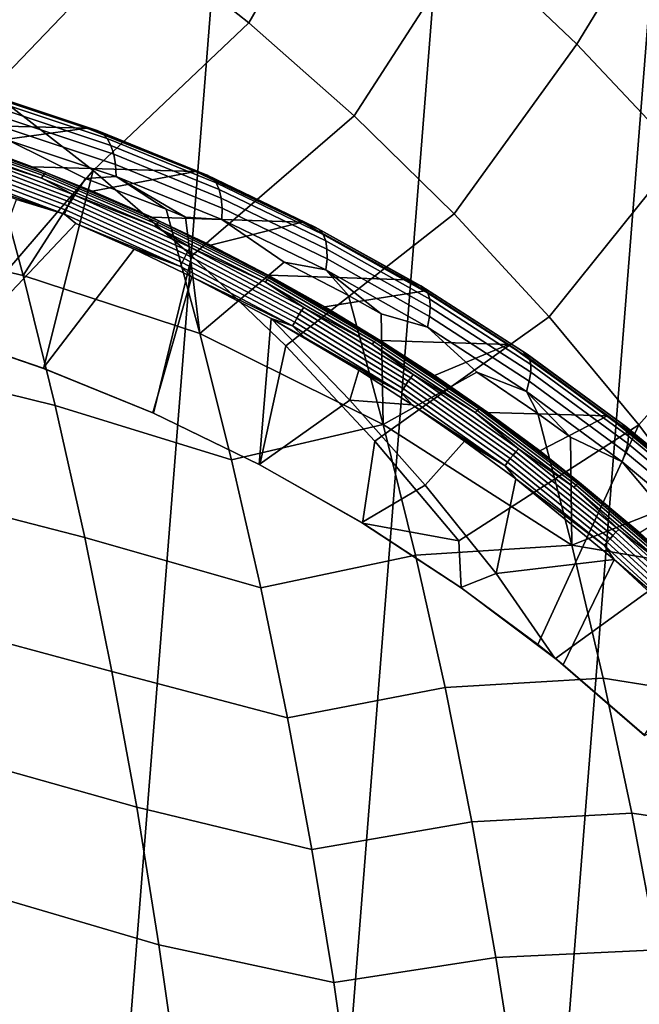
# Model space of a CAD drawing. Header units: metres. Extents: x -167 to 28, y -27 to 27.
# Tile 285 of 303: x 8.89 to 12.59, y 6.43 to 12.31. Entities that reach past the tile are written whole.
import ezdxf

# ---------------------------------------------------------------- set-up
doc = ezdxf.new("R2010")
doc.units = ezdxf.units.M
doc.layers.add('solid_12_065_021_XXX', color=7, linetype='CONTINUOUS')

msp = doc.modelspace()

# ---------------------------------------------------------------- linework, layer by layer
at = {"layer": 'solid_12_065_021_XXX'}
for points in [[(9.666076, 24.778851, 0.2), (5.647253, -25.991018, 0.2), (4.255505, -26.254814, 0.2), (8.333064, 25.258354, 0.2)], [(10.971596, 24.229086, 0.2), (7.02309, -25.653473, 0.2), (5.647253, -25.991018, 0.2), (9.666076, 24.778851, 0.2)], [(12.24579, 23.610701, 0.2), (8.378925, -25.243179, 0.2), (7.02309, -25.653473, 0.2), (10.971596, 24.229086, 0.2)], [(13.485169, 22.925415, 0.2), (9.71078, -24.761368, 0.2), (8.378925, -25.243179, 0.2), (12.24579, 23.610701, 0.2)], [(14.686287, 22.175152, 0.2), (11.015003, -24.209381, 0.2), (9.71078, -24.761368, 0.2), (13.485169, 22.925415, 0.2)], [(15.845693, 21.362082, 0.2), (12.287968, -23.588774, 0.2), (11.015003, -24.209381, 0.2), (14.686287, 22.175152, 0.2)], [(16.960054, 20.48856, 0.2), (13.526011, -22.901344, 0.2), (12.287968, -23.588774, 0.2), (15.845693, 21.362082, 0.2)], [(10.261133, 12.287922, 139.928345), (10.88426, 13.368271, 139.088928), (10.171874, 13.918, 139.088928), (9.604927, 12.80739, 139.928345)], [(12.218204, 12.161137, 139.088928), (12.853917, 13.200514, 138.188522), (12.133148, 13.865911, 138.188522), (11.56699, 12.782117, 139.088928)], [(10.889294, 11.734869, 139.928345), (11.56699, 12.782117, 139.088928), (10.88426, 13.368271, 139.088928), (10.261133, 12.287922, 139.928345)], [(8.077574, 12.327385, 140.70462), (8.716714, 11.884045, 140.70462), (9.604927, 12.80739, 139.928345), (8.92247, 13.291855, 139.928345)], [(12.836129, 11.507022, 139.088928), (13.538251, 12.497701, 138.188522), (12.853917, 13.200514, 138.188522), (12.218204, 12.161137, 139.088928)], [(8.716714, 11.884045, 140.70462), (9.331573, 11.4076, 140.70462), (10.261133, 12.287922, 139.928345), (9.604927, 12.80739, 139.928345)], [(11.487693, 11.149744, 139.928345), (12.218204, 12.161137, 139.088928), (11.56699, 12.782117, 139.088928), (10.889294, 11.734869, 139.928345)], [(9.331573, 11.4076, 140.70462), (9.92044, 10.89938, 140.70462), (10.889294, 11.734869, 139.928345), (10.261133, 12.287922, 139.928345)], [(12.054694, 10.534145, 139.928345), (12.836129, 11.507022, 139.088928), (12.218204, 12.161137, 139.088928), (11.487693, 11.149744, 139.928345)], [(8.23439, 11.685901, 141.979401), (7.861302, 11.796115, 142.043854), (8.638883, 11.877503, 144.589615), (9.295193, 11.66105, 144.30368)], [(7.918911, 10.84665, 141.415771), (8.47819, 10.416221, 141.415436), (9.331573, 11.4076, 140.70462), (8.716714, 11.884045, 140.70462)], [(9.356376, 11.645658, 144.378937), (9.295193, 11.66105, 144.30368), (8.638883, 11.877503, 144.589615), (8.692097, 11.866658, 144.669739)], [(9.356376, 11.645658, 144.378937), (8.692097, 11.866658, 144.669739), (8.72732, 11.848028, 144.76004), (9.388983, 11.627685, 144.470352)], [(9.388983, 11.627685, 144.470352), (8.72732, 11.848028, 144.76004), (8.758166, 11.817289, 144.848618), (9.416574, 11.597818, 144.560287)], [(9.416574, 11.597818, 144.560287), (8.758166, 11.817289, 144.848618), (8.784102, 11.774976, 144.933929), (9.438673, 11.556579, 144.647202)], [(9.438673, 11.556579, 144.647202), (8.784102, 11.774976, 144.933929), (8.804677, 11.72182, 145.014511), (9.454896, 11.504679, 144.729568)], [(9.454896, 11.504679, 144.729568), (8.804677, 11.72182, 145.014511), (8.819536, 11.658741, 145.088974), (9.464961, 11.443017, 144.805984)], [(9.92044, 10.89938, 140.70462), (10.481672, 10.360799, 140.70462), (11.487693, 11.149744, 139.928345), (10.889294, 11.734869, 139.928345)], [(8.354903, 11.644226, 141.941086), (8.23439, 11.685901, 141.979401), (9.295193, 11.66105, 144.30368), (8.603483, 11.563924, 141.915512)], [(9.034268, 11.377526, 141.774048), (8.340721, 11.625957, 141.892776), (8.348343, 11.637236, 141.91597), (9.042561, 11.388565, 141.797134)], [(9.042561, 11.388565, 141.797134), (8.348343, 11.637236, 141.91597), (8.354903, 11.644226, 141.941086), (9.049543, 11.395405, 141.822174)], [(8.354903, 11.644226, 141.941086), (8.603483, 11.563924, 141.915512), (8.968219, 11.430326, 141.85228)], [(9.049543, 11.395405, 141.822174), (8.354903, 11.644226, 141.941086), (8.968219, 11.430326, 141.85228)], [(8.968219, 11.430326, 141.85228), (8.603483, 11.563924, 141.915512), (9.295193, 11.66105, 144.30368), (9.942575, 11.401406, 144.034866)], [(9.464961, 11.443017, 144.805984), (8.819536, 11.658741, 145.088974), (8.828421, 11.586833, 145.155991), (9.468696, 11.372663, 144.875107)], [(10.012377, 11.379923, 144.107208), (9.942575, 11.401406, 144.034866), (9.295193, 11.66105, 144.30368), (9.356376, 11.645658, 144.378937)], [(10.012377, 11.379923, 144.107208), (9.356376, 11.645658, 144.378937), (9.388983, 11.627685, 144.470352), (10.042375, 11.362665, 144.199631)], [(9.024932, 11.362645, 141.753693), (8.332284, 11.610753, 141.872253), (8.340721, 11.625957, 141.892776), (9.034268, 11.377526, 141.774048)], [(8.497542, 11.534134, 141.825287), (8.332284, 11.610753, 141.872253), (9.024932, 11.362645, 141.753693)], [(8.828421, 11.586833, 145.155991), (8.708222, 11.543295, 145.270035), (8.913645, 10.781181, 145.611588), (9.287442, 11.359367, 145.012619)], [(9.468696, 11.372663, 144.875107), (8.828421, 11.586833, 145.155991), (9.287442, 11.359367, 145.012619)], [(10.042375, 11.362665, 144.199631), (9.388983, 11.627685, 144.470352), (9.416574, 11.597818, 144.560287), (10.066721, 11.333779, 144.290833)], [(10.066721, 11.333779, 144.290833), (9.416574, 11.597818, 144.560287), (9.438673, 11.556579, 144.647202), (10.084994, 11.293765, 144.379181)], [(8.685461, 11.54975, 145.280396), (7.872234, 11.025836, 146.106812), (8.913645, 10.781181, 145.611588), (8.708222, 11.543295, 145.270035)], [(9.202811, 11.243385, 141.68959), (8.487988, 11.512762, 141.812057), (8.497542, 11.534134, 141.825287), (9.213675, 11.264264, 141.702591)], [(9.213675, 11.264264, 141.702591), (8.497542, 11.534134, 141.825287), (9.024932, 11.362645, 141.753693)], [(10.084994, 11.293765, 144.379181), (9.438673, 11.556579, 144.647202), (9.454896, 11.504679, 144.729568), (10.096876, 11.243315, 144.463181)], [(9.170919, 11.171215, 141.677582), (8.4606, 11.438894, 141.799286), (8.469214, 11.464365, 141.798843), (9.181085, 11.196101, 141.67688)], [(9.181085, 11.196101, 141.67688), (8.469214, 11.464365, 141.798843), (8.478442, 11.489254, 141.803146), (9.191831, 11.220418, 141.680923)], [(9.191831, 11.220418, 141.680923), (8.478442, 11.489254, 141.803146), (8.487988, 11.512762, 141.812057), (9.202811, 11.243385, 141.68959)], [(10.096876, 11.243315, 144.463181), (9.454896, 11.504679, 144.729568), (9.464961, 11.443017, 144.805984), (10.102162, 11.183303, 144.541367)], [(12.588749, 9.889755, 139.928345), (13.41908, 10.821555, 139.088928), (12.836129, 11.507022, 139.088928), (12.054694, 10.534145, 139.928345)], [(9.161662, 11.14656, 141.683029), (8.452876, 11.413662, 141.804459), (8.4606, 11.438894, 141.799286), (9.170919, 11.171215, 141.677582)], [(9.161662, 11.14656, 141.683029), (8.51522, 11.365979, 141.802307), (8.452876, 11.413662, 141.804459)], [(8.47819, 10.416221, 141.415436), (9.036942, 10.226632, 141.303391), (9.331573, 11.4076, 140.70462)], [(9.049543, 11.395405, 141.822174), (8.968219, 11.430326, 141.85228), (9.942575, 11.401406, 144.034866), (9.328243, 11.28526, 141.789749)], [(9.691479, 9.960178, 141.171524), (9.92044, 10.89938, 140.70462), (9.331573, 11.4076, 140.70462), (9.036942, 10.226632, 141.303391)], [(9.683201, 11.128894, 141.727997), (9.328243, 11.28526, 141.789749), (9.942575, 11.401406, 144.034866), (10.579131, 11.099115, 143.783493)], [(10.102162, 11.183303, 144.541367), (9.464961, 11.443017, 144.805984), (9.468696, 11.372663, 144.875107), (10.100761, 11.114769, 144.612381)], [(10.657018, 11.070475, 143.855225), (10.579131, 11.099115, 143.783493), (9.942575, 11.401406, 144.034866), (10.012377, 11.379923, 144.107208)], [(9.161662, 11.14656, 141.683029), (8.874052, 11.234645, 141.74086), (8.51522, 11.365979, 141.802307)], [(9.287442, 11.359367, 145.012619), (8.913645, 10.781181, 145.611588), (9.969375, 10.434616, 145.127335), (9.767063, 11.177835, 144.808655)], [(9.701684, 11.072828, 141.637451), (9.024932, 11.362645, 141.753693), (9.034268, 11.377526, 141.774048), (9.7119, 11.087333, 141.657669)], [(9.213675, 11.264264, 141.702591), (9.024932, 11.362645, 141.753693), (9.701684, 11.072828, 141.637451)], [(9.7119, 11.087333, 141.657669), (9.034268, 11.377526, 141.774048), (9.042561, 11.388565, 141.797134), (9.720849, 11.09809, 141.680634)], [(9.720849, 11.09809, 141.680634), (9.042561, 11.388565, 141.797134), (9.049543, 11.395405, 141.822174), (9.728243, 11.104753, 141.705612)], [(9.049543, 11.395405, 141.822174), (9.328243, 11.28526, 141.789749), (9.683201, 11.128894, 141.727997)], [(9.728243, 11.104753, 141.705612), (9.049543, 11.395405, 141.822174), (9.683201, 11.128894, 141.727997)], [(9.468696, 11.372663, 144.875107), (9.287442, 11.359367, 145.012619), (9.767063, 11.177835, 144.808655)], [(9.468696, 11.372663, 144.875107), (9.767063, 11.177835, 144.808655), (9.883169, 11.129799, 144.760529)], [(10.100761, 11.114769, 144.612381), (9.468696, 11.372663, 144.875107), (9.883169, 11.129799, 144.760529)], [(10.657018, 11.070475, 143.855225), (10.012377, 11.379923, 144.107208), (10.042375, 11.362665, 144.199631), (10.684438, 11.053985, 143.948608)], [(10.684438, 11.053985, 143.948608), (10.042375, 11.362665, 144.199631), (10.066721, 11.333779, 144.290833), (10.705575, 11.026175, 144.040924)], [(10.705575, 11.026175, 144.040924), (10.066721, 11.333779, 144.290833), (10.084994, 11.293765, 144.379181), (10.720064, 10.987526, 144.130585)], [(10.720064, 10.987526, 144.130585), (10.084994, 11.293765, 144.379181), (10.096876, 11.243315, 144.463181), (10.727653, 10.938708, 144.216034)], [(9.161662, 11.14656, 141.683029), (9.228229, 11.092056, 141.680099), (8.562289, 10.389958, 142.182861), (8.874052, 11.234645, 141.74086)], [(9.887273, 10.906858, 141.561356), (9.191831, 11.220418, 141.680923), (9.202811, 11.243385, 141.68959), (9.899656, 10.929193, 141.569778)], [(9.899656, 10.929193, 141.569778), (9.202811, 11.243385, 141.68959), (9.213675, 11.264264, 141.702591), (9.911798, 10.949495, 141.582565)], [(9.911798, 10.949495, 141.582565), (9.213675, 11.264264, 141.702591), (9.701684, 11.072828, 141.637451)], [(10.727653, 10.938708, 144.216034), (10.096876, 11.243315, 144.463181), (10.102162, 11.183303, 144.541367), (10.72821, 10.880568, 144.295792)], [(9.852607, 10.835028, 141.56424), (9.161662, 11.14656, 141.683029), (9.170919, 11.171215, 141.677582), (9.863363, 10.859007, 141.558533)], [(9.863363, 10.859007, 141.558533), (9.170919, 11.171215, 141.677582), (9.181085, 11.196101, 141.67688), (9.875044, 10.883209, 141.557571)], [(9.875044, 10.883209, 141.557571), (9.181085, 11.196101, 141.67688), (9.191831, 11.220418, 141.680923), (9.887273, 10.906858, 141.561356)], [(9.883169, 11.129799, 144.760529), (9.767063, 11.177835, 144.808655), (9.969375, 10.434616, 145.127335)], [(10.72821, 10.880568, 144.295792), (10.102162, 11.183303, 144.541367), (10.100761, 11.114769, 144.612381), (10.721727, 10.81411, 144.368469)], [(9.852607, 10.835028, 141.56424), (9.228229, 11.092056, 141.680099), (9.161662, 11.14656, 141.683029)], [(9.728243, 11.104753, 141.705612), (9.683201, 11.128894, 141.727997), (10.579131, 11.099115, 143.783493), (10.032739, 10.961406, 141.667084)], [(10.100761, 11.114769, 144.612381), (9.883169, 11.129799, 144.760529), (9.969375, 10.434616, 145.127335), (10.471645, 10.860982, 144.524231)], [(10.721727, 10.81411, 144.368469), (10.100761, 11.114769, 144.612381), (10.471645, 10.860982, 144.524231)], [(10.481672, 10.360799, 140.70462), (11.013708, 9.793357, 140.70462), (12.054694, 10.534145, 139.928345), (11.487693, 11.149744, 139.928345)], [(9.228229, 11.092056, 141.680099), (9.577417, 10.938336, 141.620087), (9.033636, 10.228005, 142.091064), (8.562289, 10.389958, 142.182861)], [(9.852607, 10.835028, 141.56424), (9.577417, 10.938336, 141.620087), (9.228229, 11.092056, 141.680099)], [(10.36005, 10.742232, 141.524033), (9.701684, 11.072828, 141.637451), (9.7119, 11.087333, 141.657669), (10.371123, 10.756307, 141.544083)], [(9.911798, 10.949495, 141.582565), (9.701684, 11.072828, 141.637451), (10.36005, 10.742232, 141.524033)], [(10.371123, 10.756307, 141.544083), (9.7119, 11.087333, 141.657669), (9.720849, 11.09809, 141.680634), (10.380711, 10.766744, 141.56694)], [(10.380711, 10.766744, 141.56694), (9.720849, 11.09809, 141.680634), (9.728243, 11.104753, 141.705612), (10.388504, 10.773207, 141.591858)], [(9.728243, 11.104753, 141.705612), (10.032739, 10.961406, 141.667084), (10.376522, 10.782982, 141.607101)], [(10.388504, 10.773207, 141.591858), (9.728243, 11.104753, 141.705612), (10.376522, 10.782982, 141.607101)], [(10.376522, 10.782982, 141.607101), (10.032739, 10.961406, 141.667084), (10.579131, 11.099115, 143.783493), (11.202695, 10.754796, 143.549698)], [(11.287173, 10.718595, 143.623352), (11.202695, 10.754796, 143.549698), (10.579131, 11.099115, 143.783493), (10.657018, 11.070475, 143.855225)], [(11.287173, 10.718595, 143.623352), (10.657018, 11.070475, 143.855225), (10.684438, 11.053985, 143.948608), (11.312069, 10.702912, 143.717575)], [(11.312069, 10.702912, 143.717575), (10.684438, 11.053985, 143.948608), (10.705575, 11.026175, 144.040924), (11.330062, 10.676263, 143.810883)], [(7.872234, 11.025836, 146.106812), (8.055113, 10.264246, 146.429871), (9.105062, 10.00597, 145.929306), (8.913645, 10.781181, 145.611588)], [(11.330062, 10.676263, 143.810883), (10.705575, 11.026175, 144.040924), (10.720064, 10.987526, 144.130585), (11.34084, 10.639107, 143.901688)], [(9.577417, 10.938336, 141.620087), (9.921265, 10.773703, 141.560898), (9.688383, 9.96174, 141.963028), (9.033636, 10.228005, 142.091064)], [(9.852607, 10.835028, 141.56424), (9.921265, 10.773703, 141.560898), (9.577417, 10.938336, 141.620087)], [(10.561977, 10.549655, 141.444992), (9.887273, 10.906858, 141.561356), (9.899656, 10.929193, 141.569778), (10.575726, 10.571268, 141.453186)], [(10.575726, 10.571268, 141.453186), (9.899656, 10.929193, 141.569778), (9.911798, 10.949495, 141.582565), (10.589108, 10.590913, 141.465759)], [(10.589108, 10.590913, 141.465759), (9.911798, 10.949495, 141.582565), (10.36005, 10.742232, 141.524033)], [(11.34084, 10.639107, 143.901688), (10.720064, 10.987526, 144.130585), (10.727653, 10.938708, 144.216034), (11.344217, 10.59209, 143.988419)], [(11.344217, 10.59209, 143.988419), (10.727653, 10.938708, 144.216034), (10.72821, 10.880568, 144.295792), (11.340134, 10.536025, 144.06955)], [(10.326851, 9.652152, 141.042892), (10.481672, 10.360799, 140.70462), (9.92044, 10.89938, 140.70462), (9.691479, 9.960178, 141.171524)], [(10.535151, 10.503348, 141.442673), (9.863363, 10.859007, 141.558533), (9.875044, 10.883209, 141.557571), (10.548306, 10.526771, 141.441452)], [(10.548306, 10.526771, 141.441452), (9.875044, 10.883209, 141.557571), (9.887273, 10.906858, 141.561356), (10.561977, 10.549655, 141.444992)], [(11.340134, 10.536025, 144.06955), (10.72821, 10.880568, 144.295792), (10.721727, 10.81411, 144.368469), (11.328662, 10.471883, 144.143677)], [(10.522936, 10.480142, 141.448624), (9.852607, 10.835028, 141.56424), (9.863363, 10.859007, 141.558533), (10.535151, 10.503348, 141.442673)], [(10.522936, 10.480142, 141.448624), (9.921265, 10.773703, 141.560898), (9.852607, 10.835028, 141.56424)], [(10.471645, 10.860982, 144.524231), (9.969375, 10.434616, 145.127335), (11.064117, 9.891352, 144.684967), (10.857251, 10.661046, 144.376266)], [(10.721727, 10.81411, 144.368469), (10.471645, 10.860982, 144.524231), (10.857251, 10.661046, 144.376266)], [(10.721727, 10.81411, 144.368469), (10.857251, 10.661046, 144.376266), (11.05182, 10.55269, 144.30368)], [(11.328662, 10.471883, 144.143677), (10.721727, 10.81411, 144.368469), (11.05182, 10.55269, 144.30368)], [(13.088398, 9.218336, 139.928345), (13.965469, 10.106604, 139.088928), (13.41908, 10.821555, 139.088928), (12.588749, 9.889755, 139.928345)], [(8.913645, 10.781181, 145.611588), (9.105062, 10.00597, 145.929306), (10.158057, 9.681698, 145.422119), (9.969375, 10.434616, 145.127335)], [(9.921265, 10.773703, 141.560898), (10.395305, 10.523935, 141.479156), (10.32358, 9.654088, 141.838242), (9.688383, 9.96174, 141.963028)], [(10.522936, 10.480142, 141.448624), (10.395305, 10.523935, 141.479156), (9.921265, 10.773703, 141.560898)], [(10.997584, 10.371943, 141.413879), (10.36005, 10.742232, 141.524033), (10.371123, 10.756307, 141.544083), (11.009487, 10.385535, 141.433792)], [(11.009487, 10.385535, 141.433792), (10.371123, 10.756307, 141.544083), (10.380711, 10.766744, 141.56694), (11.019693, 10.395613, 141.456543)], [(10.714218, 10.593819, 141.548096), (10.376522, 10.782982, 141.607101), (11.202695, 10.754796, 143.549698), (11.313045, 10.688614, 143.509628)], [(10.388504, 10.773207, 141.591858), (10.376522, 10.782982, 141.607101), (10.714218, 10.593819, 141.548096)], [(11.019693, 10.395613, 141.456543), (10.380711, 10.766744, 141.56694), (10.388504, 10.773207, 141.591858), (11.027874, 10.401852, 141.4814)], [(11.027874, 10.401852, 141.4814), (10.388504, 10.773207, 141.591858), (10.714218, 10.593819, 141.548096)], [(11.287173, 10.718595, 143.623352), (11.313045, 10.688614, 143.509628), (11.202695, 10.754796, 143.549698)], [(10.589108, 10.590913, 141.465759), (10.36005, 10.742232, 141.524033), (10.997584, 10.371943, 141.413879)], [(11.9221, 10.294109, 143.300156), (11.313045, 10.688614, 143.509628), (11.287173, 10.718595, 143.623352), (11.899778, 10.325753, 143.41156)], [(11.899778, 10.325753, 143.41156), (11.287173, 10.718595, 143.623352), (11.312069, 10.702912, 143.717575), (11.922226, 10.31091, 143.506531)], [(11.922226, 10.31091, 143.506531), (11.312069, 10.702912, 143.717575), (11.330062, 10.676263, 143.810883), (11.937163, 10.285495, 143.600723)], [(11.045505, 10.394119, 141.490128), (10.714218, 10.593819, 141.548096), (11.313045, 10.688614, 143.509628), (11.810922, 10.369161, 143.333557)], [(11.05182, 10.55269, 144.30368), (10.857251, 10.661046, 144.376266), (11.064117, 9.891352, 144.684967)], [(11.9221, 10.294109, 143.300156), (11.810922, 10.369161, 143.333557), (11.313045, 10.688614, 143.509628)], [(11.937163, 10.285495, 143.600723), (11.330062, 10.676263, 143.810883), (11.34084, 10.639107, 143.901688), (11.944332, 10.249949, 143.692535)], [(11.944332, 10.249949, 143.692535), (11.34084, 10.639107, 143.901688), (11.344217, 10.59209, 143.988419), (11.94361, 10.204886, 143.780334)], [(11.228289, 10.170924, 141.340317), (10.575726, 10.571268, 141.453186), (10.589108, 10.590913, 141.465759), (11.242872, 10.189832, 141.352692)], [(11.242872, 10.189832, 141.352692), (10.589108, 10.590913, 141.465759), (10.997584, 10.371943, 141.413879)], [(11.027874, 10.401852, 141.4814), (10.714218, 10.593819, 141.548096), (11.045505, 10.394119, 141.490128)], [(11.94361, 10.204886, 143.780334), (11.344217, 10.59209, 143.988419), (11.340134, 10.536025, 144.06955), (11.935008, 10.151089, 143.86264)], [(10.395305, 10.523935, 141.479156), (10.864906, 10.037545, 141.479477), (10.32358, 9.654088, 141.838242)], [(10.917498, 10.21606, 141.388916), (10.864906, 10.037545, 141.479477), (10.395305, 10.523935, 141.479156)], [(10.591626, 10.41235, 141.445251), (10.917498, 10.21606, 141.388916), (10.395305, 10.523935, 141.479156)], [(10.522936, 10.480142, 141.448624), (10.591626, 10.41235, 141.445251), (10.395305, 10.523935, 141.479156)], [(11.183572, 10.105546, 141.330536), (10.535151, 10.503348, 141.442673), (10.548306, 10.526771, 141.441452), (11.198154, 10.128093, 141.329071)], [(11.198154, 10.128093, 141.329071), (10.548306, 10.526771, 141.441452), (10.561977, 10.549655, 141.444992), (11.213222, 10.150122, 141.332367)], [(11.213222, 10.150122, 141.332367), (10.561977, 10.549655, 141.444992), (10.575726, 10.571268, 141.453186), (11.228289, 10.170924, 141.340317)], [(11.013708, 9.793357, 140.70462), (11.515064, 9.198636, 140.70462), (12.588749, 9.889755, 139.928345), (12.054694, 10.534145, 139.928345)], [(11.328662, 10.471883, 144.143677), (11.05182, 10.55269, 144.30368), (11.064117, 9.891352, 144.684967), (11.622422, 10.204432, 144.09877)], [(11.935008, 10.151089, 143.86264), (11.340134, 10.536025, 144.06955), (11.328662, 10.471883, 144.143677), (11.918674, 10.089488, 143.938019)], [(11.169944, 10.083206, 141.336731), (10.522936, 10.480142, 141.448624), (10.535151, 10.503348, 141.442673), (11.183572, 10.105546, 141.330536)], [(11.169944, 10.083206, 141.336731), (10.591626, 10.41235, 141.445251), (10.522936, 10.480142, 141.448624)], [(11.918674, 10.089488, 143.938019), (11.328662, 10.471883, 144.143677), (11.622422, 10.204432, 144.09877)], [(8.562289, 10.389958, 142.182861), (9.033636, 10.228005, 142.091064), (9.036942, 10.226632, 141.303391), (8.47819, 10.416221, 141.415436)], [(9.969375, 10.434616, 145.127335), (10.158057, 9.681698, 145.422119), (11.064117, 9.891352, 144.684967)], [(11.169944, 10.083206, 141.336731), (10.917498, 10.21606, 141.388916), (10.591626, 10.41235, 141.445251)], [(11.635395, 9.985953, 141.349915), (11.019693, 10.395613, 141.456543), (11.027874, 10.401852, 141.4814), (11.643947, 9.991945, 141.374695)], [(11.027874, 10.401852, 141.4814), (11.045505, 10.394119, 141.490128), (11.37007, 10.1841, 141.433289)], [(11.643947, 9.991945, 141.374695), (11.027874, 10.401852, 141.4814), (11.37007, 10.1841, 141.433289)], [(10.940301, 9.304037, 140.918106), (11.013708, 9.793357, 140.70462), (10.481672, 10.360799, 140.70462), (10.326851, 9.652152, 141.042892)], [(11.611888, 9.963214, 141.30748), (10.997584, 10.371943, 141.413879), (11.009487, 10.385535, 141.433792), (11.624593, 9.976273, 141.327271)], [(11.242872, 10.189832, 141.352692), (10.997584, 10.371943, 141.413879), (11.611888, 9.963214, 141.30748)], [(11.624593, 9.976273, 141.327271), (11.009487, 10.385535, 141.433792), (11.019693, 10.395613, 141.456543), (11.635395, 9.985953, 141.349915)], [(11.37007, 10.1841, 141.433289), (11.045505, 10.394119, 141.490128), (11.810922, 10.369161, 143.333557)], [(11.687603, 9.963982, 141.377594), (11.37007, 10.1841, 141.433289), (11.810922, 10.369161, 143.333557), (12.401178, 9.943114, 143.134964)], [(11.9221, 10.294109, 143.300156), (12.401178, 9.943114, 143.134964), (11.810922, 10.369161, 143.333557)], [(12.491842, 9.893626, 143.219513), (11.899778, 10.325753, 143.41156), (11.922226, 10.31091, 143.506531), (12.511933, 9.879648, 143.31514)], [(12.510416, 9.861066, 143.110367), (11.9221, 10.294109, 143.300156), (11.899778, 10.325753, 143.41156), (12.491842, 9.893626, 143.219513)], [(12.510416, 9.861066, 143.110367), (12.401178, 9.943114, 143.134964), (11.9221, 10.294109, 143.300156)], [(12.511933, 9.879648, 143.31514), (11.922226, 10.31091, 143.506531), (11.937163, 10.285495, 143.600723), (12.523927, 9.855534, 143.410095)], [(12.523927, 9.855534, 143.410095), (11.937163, 10.285495, 143.600723), (11.944332, 10.249949, 143.692535), (12.527616, 9.821702, 143.502747)], [(8.055113, 10.264246, 146.429871), (8.224876, 9.490097, 146.729736), (9.282163, 9.217933, 146.223251), (9.105062, 10.00597, 145.929306)], [(9.033636, 10.228005, 142.091064), (9.688383, 9.96174, 141.963028), (9.691479, 9.960178, 141.171524), (9.036942, 10.226632, 141.303391)], [(12.527616, 9.821702, 143.502747), (11.944332, 10.249949, 143.692535), (11.94361, 10.204886, 143.780334), (12.522935, 9.778739, 143.591492)], [(10.917498, 10.21606, 141.388916), (11.236754, 10.009604, 141.333649), (10.864906, 10.037545, 141.479477)], [(11.169944, 10.083206, 141.336731), (11.236754, 10.009604, 141.333649), (10.917498, 10.21606, 141.388916)], [(11.622422, 10.204432, 144.09877), (11.064117, 9.891352, 144.684967), (12.189194, 9.171592, 144.261627), (11.985851, 9.957534, 143.974411)], [(11.838324, 9.709702, 141.223999), (11.213222, 10.150122, 141.332367), (11.228289, 10.170924, 141.340317), (11.854661, 9.72961, 141.231735)], [(11.854661, 9.72961, 141.231735), (11.228289, 10.170924, 141.340317), (11.242872, 10.189832, 141.352692), (11.8704, 9.747705, 141.243896)], [(11.8704, 9.747705, 141.243896), (11.242872, 10.189832, 141.352692), (11.611888, 9.963214, 141.30748)], [(11.643947, 9.991945, 141.374695), (11.37007, 10.1841, 141.433289), (11.687603, 9.963982, 141.377594)], [(11.918674, 10.089488, 143.938019), (11.622422, 10.204432, 144.09877), (11.985851, 9.957534, 143.974411)], [(12.522935, 9.778739, 143.591492), (11.94361, 10.204886, 143.780334), (11.935008, 10.151089, 143.86264), (12.509966, 9.727387, 143.674774)], [(11.805958, 9.667042, 141.222641), (11.183572, 10.105546, 141.330536), (11.198154, 10.128093, 141.329071), (11.821913, 9.688621, 141.220932)], [(11.821913, 9.688621, 141.220932), (11.198154, 10.128093, 141.329071), (11.213222, 10.150122, 141.332367), (11.838324, 9.709702, 141.223999)], [(12.509966, 9.727387, 143.674774), (11.935008, 10.151089, 143.86264), (11.918674, 10.089488, 143.938019), (12.488934, 9.668538, 143.751175)], [(11.790969, 9.645659, 141.229065), (11.169944, 10.083206, 141.336731), (11.183572, 10.105546, 141.330536), (11.805958, 9.667042, 141.222641)], [(11.790969, 9.645659, 141.229065), (11.236754, 10.009604, 141.333649), (11.169944, 10.083206, 141.336731)], [(11.918674, 10.089488, 143.938019), (11.985851, 9.957534, 143.974411), (12.182036, 9.815575, 143.909286)], [(12.488934, 9.668538, 143.751175), (11.918674, 10.089488, 143.938019), (12.182036, 9.815575, 143.909286)], [(9.105062, 10.00597, 145.929306), (9.282163, 9.217933, 146.223251), (10.332581, 8.916983, 145.694763), (10.158057, 9.681698, 145.422119)], [(11.313077, 9.53022, 141.479248), (10.936676, 9.306505, 141.717239), (10.32358, 9.654088, 141.838242), (10.864906, 10.037545, 141.479477)], [(11.236754, 10.009604, 141.333649), (11.549086, 9.793225, 141.27951), (11.313077, 9.53022, 141.479248), (10.864906, 10.037545, 141.479477)], [(11.790969, 9.645659, 141.229065), (11.549086, 9.793225, 141.27951), (11.236754, 10.009604, 141.333649)], [(12.225471, 9.539158, 141.247498), (11.635395, 9.985953, 141.349915), (11.643947, 9.991945, 141.374695), (12.23438, 9.54488, 141.272217)], [(11.643947, 9.991945, 141.374695), (11.687603, 9.963982, 141.377594), (11.997799, 9.734001, 141.323135)], [(12.23438, 9.54488, 141.272217), (11.643947, 9.991945, 141.374695), (11.997799, 9.734001, 141.323135)], [(9.688383, 9.96174, 141.963028), (10.32358, 9.654088, 141.838242), (10.326851, 9.652152, 141.042892), (9.691479, 9.960178, 141.171524)], [(12.200624, 9.517433, 141.205307), (11.611888, 9.963214, 141.30748), (11.624593, 9.976273, 141.327271), (12.214098, 9.52991, 141.224945)], [(11.8704, 9.747705, 141.243896), (11.611888, 9.963214, 141.30748), (12.200624, 9.517433, 141.205307)], [(12.214098, 9.52991, 141.224945), (11.624593, 9.976273, 141.327271), (11.635395, 9.985953, 141.349915), (12.225471, 9.539158, 141.247498)], [(11.997799, 9.734001, 141.323135), (11.687603, 9.963982, 141.377594), (12.401178, 9.943114, 143.134964)], [(12.182036, 9.815575, 143.909286), (11.985851, 9.957534, 143.974411), (12.189194, 9.171592, 144.261627)], [(12.595001, 9.245441, 141.21817), (11.997799, 9.734001, 141.323135), (12.401178, 9.943114, 143.134964), (12.970668, 9.477787, 142.95369)], [(12.510416, 9.861066, 143.110367), (12.970668, 9.477787, 142.95369), (12.401178, 9.943114, 143.134964)], [(10.332581, 8.916983, 145.694763), (11.256105, 9.11302, 144.967712), (11.064117, 9.891352, 144.684967), (10.158057, 9.681698, 145.422119)], [(11.064117, 9.891352, 144.684967), (11.256105, 9.11302, 144.967712), (12.189194, 9.171592, 144.261627)], [(11.529151, 8.917549, 140.797729), (11.985418, 8.578399, 140.704071), (12.588749, 9.889755, 139.928345), (11.515064, 9.198636, 140.70462)], [(12.090961, 8.494531, 140.682358), (13.088398, 9.218336, 139.928345), (12.588749, 9.889755, 139.928345), (11.985418, 8.578399, 140.704071)], [(13.060488, 9.424001, 143.046661), (12.491842, 9.893626, 143.219513), (12.511933, 9.879648, 143.31514), (13.078333, 9.410906, 143.142853)], [(13.075298, 9.391151, 142.939529), (12.510416, 9.861066, 143.110367), (12.491842, 9.893626, 143.219513), (13.060488, 9.424001, 143.046661)], [(13.078333, 9.410906, 143.142853), (12.511933, 9.879648, 143.31514), (12.523927, 9.855534, 143.410095), (13.087513, 9.388151, 143.238464)], [(12.488934, 9.668538, 143.751175), (12.182036, 9.815575, 143.909286), (12.189194, 9.171592, 144.261627), (12.728933, 9.385285, 143.735016)], [(13.075298, 9.391151, 142.939529), (12.970668, 9.477787, 142.95369), (12.510416, 9.861066, 143.110367)], [(13.08787, 9.35613, 143.331818), (12.527616, 9.821702, 143.502747), (12.522935, 9.778739, 143.591492), (13.079397, 9.315396, 143.421326)], [(13.087513, 9.388151, 143.238464), (12.523927, 9.855534, 143.410095), (12.527616, 9.821702, 143.502747), (13.08787, 9.35613, 143.331818)], [(10.940301, 9.304037, 140.918106), (11.515064, 9.198636, 140.70462), (11.013708, 9.793357, 140.70462)], [(11.549086, 9.793225, 141.27951), (11.854189, 9.567165, 141.226578), (11.737551, 9.002908, 141.479019), (11.313077, 9.53022, 141.479248)], [(11.790969, 9.645659, 141.229065), (11.854189, 9.567165, 141.226578), (11.549086, 9.793225, 141.27951)], [(13.079397, 9.315396, 143.421326), (12.522935, 9.778739, 143.591492), (12.509966, 9.727387, 143.674774), (13.062243, 9.266657, 143.505432)], [(12.417016, 9.210031, 141.117554), (11.821913, 9.688621, 141.220932), (11.838324, 9.709702, 141.223999), (12.434711, 9.230079, 141.120392)], [(12.434711, 9.230079, 141.120392), (11.838324, 9.709702, 141.223999), (11.854661, 9.72961, 141.231735), (12.452263, 9.24901, 141.127914)], [(12.452263, 9.24901, 141.127914), (11.854661, 9.72961, 141.231735), (11.8704, 9.747705, 141.243896), (12.469107, 9.266215, 141.139893)], [(12.469107, 9.266215, 141.139893), (11.8704, 9.747705, 141.243896), (12.200624, 9.517433, 141.205307)], [(12.23438, 9.54488, 141.272217), (11.997799, 9.734001, 141.323135), (12.595001, 9.245441, 141.21817)], [(13.062243, 9.266657, 143.505432), (12.509966, 9.727387, 143.674774), (12.488934, 9.668538, 143.751175), (13.036702, 9.210755, 143.582657)], [(10.32358, 9.654088, 141.838242), (10.936676, 9.306505, 141.717239), (10.940301, 9.304037, 140.918106), (10.326851, 9.652152, 141.042892)], [(12.383456, 9.169173, 141.126129), (11.790969, 9.645659, 141.229065), (11.805958, 9.667042, 141.222641), (12.399746, 9.189508, 141.119476)], [(12.383456, 9.169173, 141.126129), (11.854189, 9.567165, 141.226578), (11.790969, 9.645659, 141.229065)], [(12.399746, 9.189508, 141.119476), (11.805958, 9.667042, 141.222641), (11.821913, 9.688621, 141.220932), (12.417016, 9.210031, 141.117554)], [(13.036702, 9.210755, 143.582657), (12.488934, 9.668538, 143.751175), (12.728933, 9.385285, 143.735016)], [(11.737551, 9.002908, 141.479019), (11.525805, 8.920196, 141.600449), (10.936676, 9.306505, 141.717239), (11.313077, 9.53022, 141.479248)], [(11.854189, 9.567165, 141.226578), (12.441568, 9.086933, 141.124512), (11.737551, 9.002908, 141.479019)], [(12.383456, 9.169173, 141.126129), (12.441568, 9.086933, 141.124512), (11.854189, 9.567165, 141.226578)], [(12.761545, 9.036184, 141.107773), (12.200624, 9.517433, 141.205307), (12.214098, 9.52991, 141.224945), (12.775751, 9.048033, 141.127289)], [(12.775751, 9.048033, 141.127289), (12.214098, 9.52991, 141.224945), (12.225471, 9.539158, 141.247498), (12.787669, 9.056813, 141.14975)], [(12.787669, 9.056813, 141.14975), (12.225471, 9.539158, 141.247498), (12.23438, 9.54488, 141.272217), (12.796916, 9.062244, 141.174408)], [(12.796916, 9.062244, 141.174408), (12.23438, 9.54488, 141.272217), (12.595001, 9.245441, 141.21817)], [(8.224876, 9.490097, 146.729736), (8.38131, 8.704331, 147.006027), (9.444713, 8.418077, 146.493011), (9.282163, 9.217933, 146.223251)], [(12.469107, 9.266215, 141.139893), (12.200624, 9.517433, 141.205307), (12.761545, 9.036184, 141.107773)], [(12.189194, 9.171592, 144.261627), (13.160604, 9.006263, 143.604996), (12.728933, 9.385285, 143.735016)], [(10.936676, 9.306505, 141.717239), (11.525805, 8.920196, 141.600449), (11.529151, 8.917549, 140.797729), (10.940301, 9.304037, 140.918106)], [(10.940301, 9.304037, 140.918106), (11.529151, 8.917549, 140.797729), (11.515064, 9.198636, 140.70462)], [(12.980966, 8.694138, 141.019424), (12.417016, 9.210031, 141.117554), (12.434711, 9.230079, 141.120392), (12.999882, 8.713069, 141.022049)], [(12.999882, 8.713069, 141.022049), (12.434711, 9.230079, 141.120392), (12.452263, 9.24901, 141.127914), (13.018587, 8.730946, 141.029373)], [(13.018587, 8.730946, 141.029373), (12.452263, 9.24901, 141.127914), (12.469107, 9.266215, 141.139893), (13.03648, 8.747191, 141.041168)], [(13.03648, 8.747191, 141.041168), (12.469107, 9.266215, 141.139893), (12.761545, 9.036184, 141.107773)], [(9.282163, 9.217933, 146.223251), (9.444713, 8.418077, 146.493011), (10.492721, 8.141398, 145.944931), (10.332581, 8.916983, 145.694763)], [(11.432324, 8.322831, 145.227219), (12.376718, 8.377651, 144.522293), (12.189194, 9.171592, 144.261627), (11.256105, 9.11302, 144.967712)], [(12.090961, 8.494531, 140.682358), (12.623506, 8.036925, 140.572525), (13.552274, 8.521722, 139.928345), (13.088398, 9.218336, 139.928345)], [(12.189194, 9.171592, 144.261627), (12.376718, 8.377651, 144.522293), (13.348954, 8.223191, 143.855774), (13.160604, 9.006263, 143.604996)], [(12.94492, 8.655556, 141.028442), (12.383456, 9.169173, 141.126129), (12.399746, 9.189508, 141.119476), (12.962446, 8.674759, 141.021576)], [(12.94492, 8.655556, 141.028442), (12.441568, 9.086933, 141.124512), (12.383456, 9.169173, 141.126129)], [(12.962446, 8.674759, 141.021576), (12.399746, 9.189508, 141.119476), (12.417016, 9.210031, 141.117554), (12.980966, 8.694138, 141.019424)], [(10.492721, 8.141398, 145.944931), (11.432324, 8.322831, 145.227219), (11.256105, 9.11302, 144.967712), (10.332581, 8.916983, 145.694763)], [(12.441568, 9.086933, 141.124512), (12.13796, 8.456831, 141.478531), (12.087514, 8.497641, 141.488602), (11.737551, 9.002908, 141.479019)], [(12.441568, 9.086933, 141.124512), (12.99663, 8.570952, 141.027908), (12.620273, 8.040274, 141.382095), (12.13796, 8.456831, 141.478531)], [(12.94492, 8.655556, 141.028442), (12.99663, 8.570952, 141.027908), (12.441568, 9.086933, 141.124512)], [(11.737551, 9.002908, 141.479019), (12.087514, 8.497641, 141.488602), (11.525805, 8.920196, 141.600449)], [(11.525805, 8.920196, 141.600449), (12.087514, 8.497641, 141.488602), (11.985418, 8.578399, 140.704071), (11.529151, 8.917549, 140.797729)], [(8.38131, 8.704331, 147.006027), (8.524206, 7.907904, 147.258392), (9.592483, 7.607416, 146.73822), (9.444713, 8.418077, 146.493011)], [(12.13796, 8.456831, 141.478531), (12.090961, 8.494531, 140.682358), (11.985418, 8.578399, 140.704071), (12.087514, 8.497641, 141.488602)], [(12.13796, 8.456831, 141.478531), (12.620273, 8.040274, 141.382095), (12.623506, 8.036925, 140.572525), (12.090961, 8.494531, 140.682358)], [(9.444713, 8.418077, 146.493011), (9.592483, 7.607416, 146.73822), (10.638257, 7.355874, 146.172256), (10.492721, 8.141398, 145.944931)], [(11.592521, 7.521798, 145.46312), (12.547213, 7.572425, 144.759262), (12.376718, 8.377651, 144.522293), (11.432324, 8.322831, 145.227219)], [(12.376718, 8.377651, 144.522293), (12.547213, 7.572425, 144.759262), (13.520963, 7.432207, 144.081665), (13.348954, 8.223191, 143.855774)], [(10.638257, 7.355874, 146.172256), (11.592521, 7.521798, 145.46312), (11.432324, 8.322831, 145.227219), (10.492721, 8.141398, 145.944931)], [(8.524206, 7.907904, 147.258392), (8.653359, 7.101769, 147.486465), (9.725248, 6.786968, 146.958527), (9.592483, 7.607416, 146.73822)], [(9.592483, 7.607416, 146.73822), (9.725248, 6.786968, 146.958527), (10.768984, 6.561351, 146.37645), (10.638257, 7.355874, 146.172256)], [(10.768984, 6.561351, 146.37645), (11.736451, 6.710945, 145.675049), (11.592521, 7.521798, 145.46312), (10.638257, 7.355874, 146.172256)], [(11.736451, 6.710945, 145.675049), (12.700415, 6.756977, 144.972198), (12.547213, 7.572425, 144.759262), (11.592521, 7.521798, 145.46312)], [(12.547213, 7.572425, 144.759262), (12.700415, 6.756977, 144.972198), (13.675506, 6.631376, 144.284622), (13.520963, 7.432207, 144.081665)], [(8.653359, 7.101769, 147.486465), (8.768595, 6.286907, 147.689957), (9.842833, 5.95779, 147.153625), (9.725248, 6.786968, 146.958527)], [(9.725248, 6.786968, 146.958527), (9.842833, 5.95779, 147.153625), (10.884744, 5.758811, 146.557251), (10.768984, 6.561351, 146.37645)], [(10.884744, 5.758811, 146.557251), (11.863929, 5.891336, 145.862747), (11.736451, 6.710945, 145.675049), (10.768984, 6.561351, 146.37645)], [(11.863929, 5.891336, 145.862747), (12.836117, 5.932413, 145.160797), (12.700415, 6.756977, 144.972198), (11.736451, 6.710945, 145.675049)]]:
    msp.add_3dface(points, dxfattribs=at)

doc.saveas('drawing.dxf')
